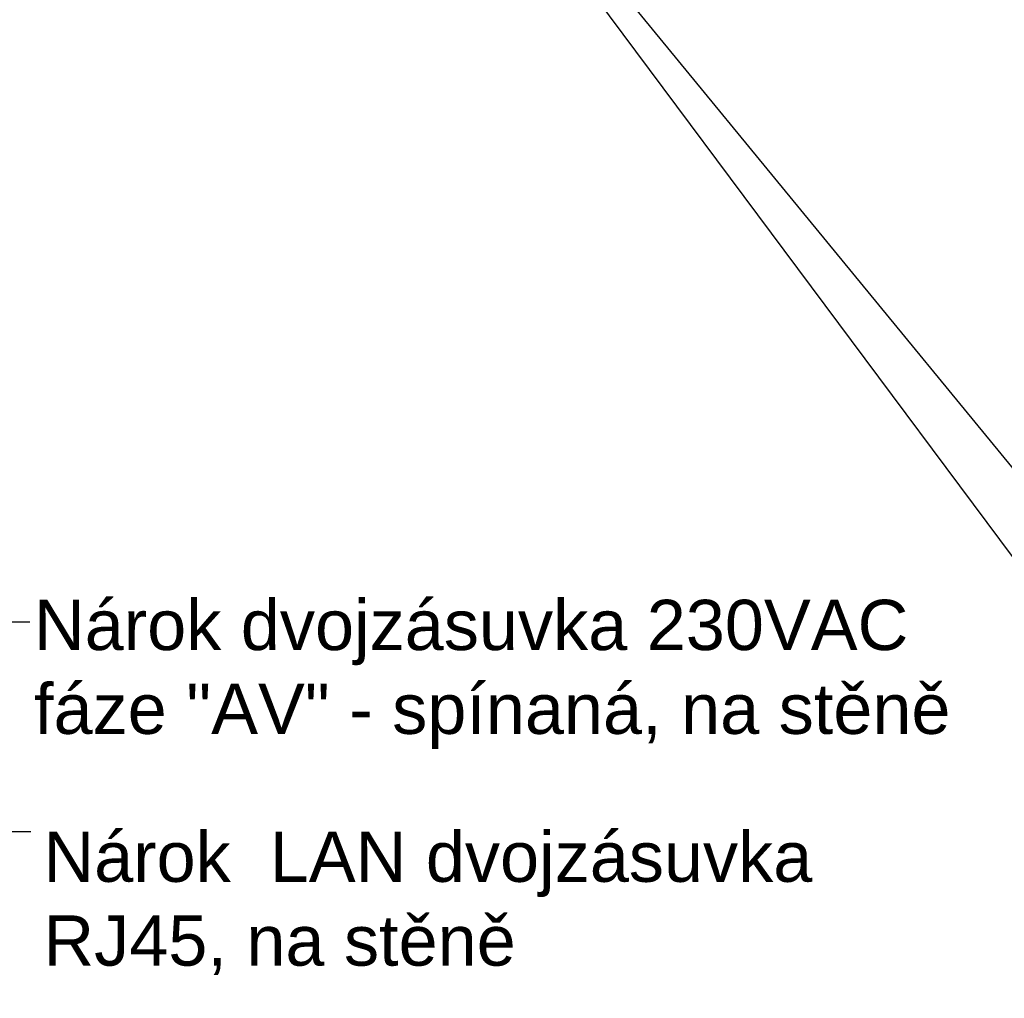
# Model space of a CAD drawing. Header units: millimetres. Extents: x 40090 to 187415, y -53271 to 40260.
# Tile 293 of 406: x 140760 to 144677, y 9589 to 13480. Entities that reach past the tile are written whole.
import ezdxf

# ---------------------------------------------------------------- set-up
doc = ezdxf.new("R2010")
doc.units = ezdxf.units.MM
doc.layers.add('AVM_nárokLAN', color=30, linetype='Continuous')
doc.layers.add('AVM_sp_230VAC', color=170, linetype='Continuous')
doc.styles.add('AVM', font='arial.ttf')
doc.dimstyles.new('AVM-1_50', dxfattribs={"dimscale": 40, "dimtxt": 2.5, "dimasz": 2.5, "dimexe": 1.25, "dimexo": 0.625, "dimtad": 1, "dimdec": 0, "dimrnd": 1, "dimtxsty": 'AVM', "dimcen": 2.5, "dimclrd": 256, "dimclre": 256, "dimclrt": 256, "dimadec": 0, "dimazin": 0, "dimtfac": 1, "dimtdec": 0, "dimtmove": 0, "dimatfit": 3, "dimfxl": 0, "dimarcsym": 0})

msp = doc.modelspace()

# ---------------------------------------------------------------- texts
at = {"layer": 'AVM_nárokLAN', "insert": (140854.1, 10251.7), "char_height": 200, "attachment_point": 1, "style": 'AVM'}
msp.add_mtext('Nárok  LAN dvojzásuvka \\PRJ45, na stěně', dxfattribs=at)
at = {"layer": 'AVM_sp_230VAC', "insert": (140816.7, 11173.4), "char_height": 200, "attachment_point": 1, "style": 'AVM'}
msp.add_mtext('Nárok dvojzásuvka 230VAC\\Pfáze "AV" - spínaná, na stěně', dxfattribs=at)

# ---------------------------------------------------------------- leaders
at = {"layer": 'AVM_nárokLAN', "annotation_type": 0, "has_hookline": 1, "hookline_direction": 0}
for points, text_width in [([(136352.7, 21330.2), (137349.8, 6665.4), (137449.8, 6665.4)], 4983.4), ([(142733.5, 13995.6), (145928.5, 9706.9), (146028.5, 9706.9)], 5076.4), ([(138971.2, 13288.5), (140704.1, 10251.7), (140804.1, 10251.7)], 3026.1)]:
    msp.add_leader(points, dimstyle='AVM-1_50', override={"dimgap": 0.625, "dimtad": 0}, dxfattribs=dict(at, text_width=text_width))
at = {"layer": 'AVM_sp_230VAC', "annotation_type": 0, "has_hookline": 1, "hookline_direction": 0}
for points, text_width in [([(136317.8, 21428.9), (138801.1, 7355.8), (138901.1, 7355.8)], 4020.5), ([(138090.1, 19236), (140699.9, 11086.4), (140799.9, 11086.4)], 3632.3), ([(138090.1, 14949.6), (139688.7, 8001.5), (139788.7, 8001.5)], 3632.3), ([(142817.4, 14002.3), (145535.2, 10690.5), (145635.2, 10690.5)], 3709.3), ([(138932.6, 13420.5), (140453.8, 9236.2), (140553.8, 9236.2)], 4020.5)]:
    msp.add_leader(points, dimstyle='AVM-1_50', override={"dimgap": 0.625, "dimtad": 0}, dxfattribs=dict(at, text_width=text_width))

doc.saveas('drawing.dxf')
